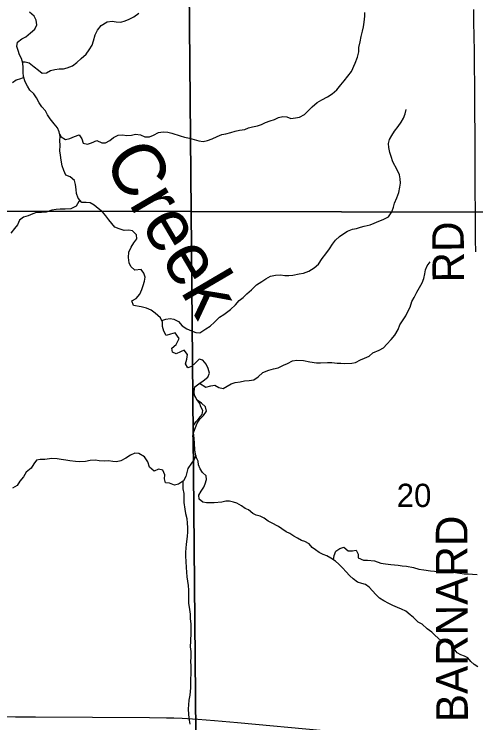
# Model space of a CAD drawing. Extents: x 1985906 to 2360102, y 891258 to 1222054.
# Drawn here: x 2143198 to 2147577, y 1004727 to 1011454 of the extents above; entities that cross this region are included whole.
import ezdxf

# ---------------------------------------------------------------- set-up
doc = ezdxf.new("R2010")
doc.units = 0
for name, color, linetype in [('GM_X_Minor_River', 7, 'Continuous'), ('GM_X_Minor_River_Text', 7, 'Continuous'), ('GM_X_Section', 7, 'Continuous'), ('GM_X_Section_Text', 7, 'Continuous'), ('GM_X_Township_Road', 7, 'Continuous'), ('GM_X_Township_Road_Text', 7, 'Continuous'), ('GM_X_US_Route', 7, 'Continuous')]:
    doc.layers.add(name, color=color, linetype=linetype)

msp = doc.modelspace()

# ---------------------------------------------------------------- linework, layer by layer
at = {"layer": 'GM_X_Minor_River'}
for points in [[(2143539.4, 1010460.4), (2143514.9, 1010498.3), (2143494.5, 1010538.3), (2143460.1, 1010576.2), (2143435.7, 1010614.2), (2143411.2, 1010660.1), (2143384.8, 1010698), (2143348.3, 1010733.9), (2143323.9, 1010771.8), (2143303.5, 1010811.8), (2143287, 1010861.9), (2143284.6, 1010902), (2143282.2, 1010948.2), (2143279.9, 1010990.3), (2143267.5, 1011032.4), (2143249.1, 1011068.4), (2143236.7, 1011108.4), (2143222.3, 1011146.5), (2143230, 1011188.7), (2143271.9, 1011221.2), (2143307.9, 1011239.5), (2143353.7, 1011276), (2143395.6, 1011312.5), (2143413.3, 1011352.8), (2143406.9, 1011396.9), (2143388.5, 1011436.9), (2143344, 1011474.7)], [(2143276.1, 1011003), (2143303.9, 1011002.6), (2143342.1, 1010992.8), (2143388.6, 1010955.1), (2143429, 1010921.3), (2143465.4, 1010895.5), (2143503.5, 1010897.8), (2143543.5, 1010918.2), (2143583.5, 1010930.6), (2143623.7, 1010934.9), (2143665.8, 1010935.3), (2143701.9, 1010945.6), (2143751.9, 1010964.1), (2143791.8, 1010996.5), (2143833.6, 1011033), (2143881.4, 1011075.6), (2143909.2, 1011116), (2143936.9, 1011160.3), (2143950.6, 1011202.6), (2143966.2, 1011259), (2143987.9, 1011303.3), (2144023.7, 1011347.8), (2144079.6, 1011380.4), (2144127.7, 1011386.8), (2144165.9, 1011383.1), (2144210.1, 1011379.4), (2144252.2, 1011389.8), (2144290.2, 1011406.2), (2144334.1, 1011430.6), (2144380, 1011465.1)], [(2143628.3, 1010319.2), (2143645.2, 1010288.6), (2143685.6, 1010264.8), (2143727.6, 1010273.2), (2143769.6, 1010293.6), (2143813.7, 1010310), (2143840.1, 1010272.1), (2143852.5, 1010230), (2143892.7, 1010220.3), (2143930.8, 1010232.7), (2143980.8, 1010255.2), (2144029.1, 1010233.5), (2144065.3, 1010231.8), (2144105.2, 1010256.2), (2144141.1, 1010282.6), (2144183.1, 1010307), (2144225.2, 1010307.4), (2144265.4, 1010303.7), (2144309.6, 1010306.1), (2144349.6, 1010316.4), (2144395.9, 1010308.8), (2144438.2, 1010291.1), (2144482.3, 1010291.4), (2144520.4, 1010305.8), (2144566.3, 1010330.3), (2144612.4, 1010338.7), (2144654.6, 1010335), (2144692.9, 1010325.3), (2144771.4, 1010299.8), (2144813.6, 1010288.1), (2144861.9, 1010276.5), (2144904.2, 1010264.8), (2144948.5, 1010251.1), (2144990.7, 1010245.4), (2145032.7, 1010253.8), (2145076.8, 1010270.2), (2145122.8, 1010292.7), (2145168.8, 1010311.1), (2145206.9, 1010319.4), (2145252.9, 1010331.9), (2145295, 1010344.3), (2145335.1, 1010352.6), (2145385.2, 1010359), (2145421.2, 1010375.4), (2145459.2, 1010385.8), (2145507.4, 1010394.2), (2145545.4, 1010408.5), (2145581.4, 1010426.9), (2145627.4, 1010443.3), (2145667.4, 1010455.7), (2145705.4, 1010472.1), (2145745.5, 1010484.5), (2145785.7, 1010478.8), (2145822, 1010463), (2145866.1, 1010469.4), (2145904.2, 1010477.7), (2145952.1, 1010502.2), (2145988, 1010536.7), (2146023.8, 1010575.1), (2146071.6, 1010615.6), (2146115.6, 1010640.1), (2146171.5, 1010668.7), (2146215.5, 1010699.1), (2146259.3, 1010737.6), (2146295.1, 1010782.1), (2146326.8, 1010820.5), (2146396.3, 1010911.4), (2146433.8, 1010988), (2146455.4, 1011046.4), (2146467, 1011096.7), (2146468.7, 1011136.9), (2146478.3, 1011191.2), (2146489.9, 1011243.5), (2146503.5, 1011293.8), (2146511.2, 1011334), (2146516.8, 1011378.2), (2146524.4, 1011434.5), (2146524.1, 1011470.6)], [(2143290.3, 1010851.7), (2143257.1, 1010841.6), (2143217, 1010827.2), (2143181.1, 1010802.8)], [(2144597.5, 1008547.6), (2144635.6, 1008558), (2144677.7, 1008564.3), (2144713.9, 1008560.6), (2144756.2, 1008536.9), (2144792.7, 1008495), (2144835.1, 1008467.2), (2144879.5, 1008447.5), (2144919.7, 1008433.8), (2144957.9, 1008428.1), (2145015.8, 1008468.7), (2145055.7, 1008493.1), (2145097.6, 1008529.6), (2145145.4, 1008578.2), (2145185.3, 1008604.6), (2145249.1, 1008651.3), (2145296.9, 1008695.9), (2145332.7, 1008736.3), (2145368.6, 1008764.7), (2145406.5, 1008799.2), (2145448.3, 1008837.7), (2145498.1, 1008886.3), (2145546, 1008916.8), (2145585.9, 1008943.2), (2145629.9, 1008965.7), (2145678, 1008976.1), (2145724.2, 1008978.5), (2145764.3, 1008974.8), (2145802.5, 1008975.1), (2145840.6, 1008977.4), (2145902.8, 1008987.9), (2145942.8, 1008996.3), (2145992.9, 1009014.8), (2146044.8, 1009047.3), (2146084.6, 1009081.8), (2146120.3, 1009136.3), (2146154.1, 1009180.8), (2146187.8, 1009227.2), (2146217.5, 1009271.6), (2146247.3, 1009308), (2146283.2, 1009342.4), (2146325.1, 1009372.9), (2146361, 1009395.3), (2146407.1, 1009413.7), (2146445.1, 1009420), (2146483.2, 1009432.4), (2146519.2, 1009440.7), (2146575.3, 1009455.2), (2146613.4, 1009469.6), (2146655.4, 1009488), (2146697.4, 1009504.4), (2146747.4, 1009530.9), (2146779.1, 1009577.4), (2146796.7, 1009623.7), (2146806.5, 1009659.9), (2146828.1, 1009710.3), (2146845.8, 1009760.6), (2146855.4, 1009812.9), (2146861.1, 1009849.1), (2146860.7, 1009891.3), (2146854.4, 1009929.4), (2146829.9, 1009975.3), (2146789.1, 1010051.3), (2146774.6, 1010103.4), (2146762.2, 1010141.4), (2146751.8, 1010187.5), (2146747.5, 1010225.6), (2146757.2, 1010265.9), (2146778.9, 1010302.2), (2146806.7, 1010342.6), (2146840.4, 1010389), (2146868.2, 1010429.4), (2146890, 1010467.7), (2146907.7, 1010508), (2146915.4, 1010550.3)], [(2144919.4, 1007285.3), (2144909.1, 1007321.4), (2144904.8, 1007361.5), (2144902.4, 1007403.7), (2144894, 1007447.8), (2144903.7, 1007488), (2144917.4, 1007530.3), (2144933.1, 1007572.6), (2144958.9, 1007608.9), (2144992.7, 1007645.3), (2145022.5, 1007685.7), (2145012.1, 1007725.8), (2144973.6, 1007761.6), (2144935.2, 1007789.4), (2144908.8, 1007835.4), (2144904.4, 1007873.5), (2144912.1, 1007915.7), (2144950, 1007946.2), (2144989.9, 1007974.6), (2145033.8, 1008009.1), (2145051.5, 1008045.4), (2145039.1, 1008091.4), (2145018.7, 1008131.4), (2144988.2, 1008171.3), (2144952, 1008179.1), (2144916.2, 1008140.6), (2144880.3, 1008108.2), (2144844.3, 1008095.9), (2144821.9, 1008133.8), (2144835.6, 1008180.1), (2144841.2, 1008224.3), (2144810.7, 1008266.3), (2144774.7, 1008249.9), (2144734.7, 1008231.5), (2144698.5, 1008245.3), (2144694.1, 1008283.4), (2144736, 1008317.8), (2144763.6, 1008374.3), (2144725, 1008430.2), (2144681, 1008415.8), (2144640.9, 1008405.4), (2144618.5, 1008445.4), (2144606.1, 1008489.4), (2144605.7, 1008531.6), (2144585.3, 1008571.6), (2144536.7, 1008615.4), (2144496.4, 1008643.2), (2144454, 1008662.9), (2144401.7, 1008676.5), (2144329.3, 1008688), (2144312.9, 1008732), (2144354.9, 1008756.4), (2144388.7, 1008794.9), (2144410.4, 1008841.2), (2144422.1, 1008877.5), (2144433.8, 1008919.7), (2144439.5, 1008957.9), (2144429.1, 1008996), (2144402.7, 1009031.9), (2144342.5, 1009025.4), (2144306.1, 1009059.2), (2144289.7, 1009095.2), (2144281.3, 1009145.3), (2144284.9, 1009195.6), (2144306.6, 1009241.9), (2144332.3, 1009282.3), (2144362.1, 1009322.7), (2144359.8, 1009358.8), (2144321.3, 1009398.7), (2144285.1, 1009404.4), (2144243, 1009400), (2144192.7, 1009415.7), (2144154.4, 1009431.4), (2144126, 1009467.3), (2144095.6, 1009503.2), (2144067.1, 1009541.1), (2144034.7, 1009577), (2143996.3, 1009610.8), (2143955.9, 1009642.6), (2143919.5, 1009664.4), (2143881.4, 1009668.1), (2143841.2, 1009665.8), (2143804.7, 1009707.6), (2143790.3, 1009751.7), (2143786, 1009789.8), (2143779.5, 1009835.9), (2143769.2, 1009874), (2143730.7, 1009911.8), (2143688.4, 1009927.5), (2143670, 1009971.6), (2143653.5, 1010015.6), (2143645.1, 1010069.7), (2143638.6, 1010115.9), (2143632.3, 1010156), (2143633.9, 1010206.2), (2143631.4, 1010254.3), (2143633.1, 1010292.5), (2143624.7, 1010338.6), (2143610.3, 1010374.6), (2143577.9, 1010414.5), (2143539.4, 1010460.4)], [(2143822.3, 1009687.4), (2143811, 1009677.6), (2143787.3, 1009631.2), (2143735.3, 1009606.7), (2143683.1, 1009604.2), (2143635, 1009603.9), (2143596.9, 1009599.5), (2143554.7, 1009593.2), (2143502.7, 1009574.7), (2143458.6, 1009570.3), (2143410.4, 1009571.9), (2143374.4, 1009559.6), (2143332.4, 1009539.1), (2143286.3, 1009528.7), (2143248.4, 1009498.3), (2143228.7, 1009456), (2143202.9, 1009419.6), (2143167.1, 1009375.2)], [(2144955.5, 1007950.1), (2145016.5, 1007914.6), (2145062.6, 1007925), (2145100.7, 1007931.3), (2145139, 1007911.6), (2145181.2, 1007901.9), (2145217.2, 1007922.2), (2145255.1, 1007944.6), (2145293.2, 1007959), (2145341.3, 1007965.4), (2145383.4, 1007973.8), (2145425.5, 1007976.2), (2145471.6, 1007982.6), (2145511.5, 1008011), (2145555.4, 1008051.5), (2145613.4, 1008076.1), (2145657.4, 1008088.5), (2145701.5, 1008096.9), (2145753.5, 1008123.4), (2145789.5, 1008137.7), (2145837.5, 1008162.2), (2145877.6, 1008170.6), (2145941.8, 1008167.1), (2146002.2, 1008153.5), (2146064.5, 1008144), (2146102.6, 1008144.3), (2146170.9, 1008148.9), (2146211, 1008147.2), (2146261.3, 1008141.6), (2146297.4, 1008139.9), (2146333.6, 1008138.2), (2146399.8, 1008142.7), (2146435.9, 1008147), (2146481.8, 1008173.5), (2146519.8, 1008189.9), (2146563.9, 1008206.3), (2146599.7, 1008240.7), (2146659.7, 1008265.3), (2146701.7, 1008285.8), (2146733.5, 1008322.2), (2146775.3, 1008366.7), (2146807.1, 1008407.1), (2146840.8, 1008459.6), (2146856.5, 1008503.9), (2146880.2, 1008542.2), (2146913.9, 1008590.7), (2146931.6, 1008633), (2146955.4, 1008673.3), (2146971, 1008725.7), (2146990.8, 1008763.9), (2147018.4, 1008814.4), (2147044.1, 1008860.8), (2147067.9, 1008903.1), (2147083.6, 1008945.4), (2147093.2, 1008989.7), (2147098.9, 1009027.8), (2147116.7, 1009066.2), (2147142.5, 1009104.5)], [(2147245.2, 1005508), (2147190.7, 1005557.2), (2147158.3, 1005587), (2147115.9, 1005618.8), (2147069.3, 1005662.6), (2147031, 1005682.4), (2146986.5, 1005726.2), (2146954.1, 1005752), (2146913.7, 1005785.8), (2146871.3, 1005805.5), (2146835.1, 1005821.3), (2146790.7, 1005841), (2146752.4, 1005860.8), (2146704, 1005884.5), (2146661.7, 1005910.2), (2146627.2, 1005946.1), (2146566.4, 1006013.9), (2146530.1, 1006039.7), (2146495.9, 1006049.4), (2146453.6, 1006063.1), (2146413.2, 1006094.9), (2146380.8, 1006122.8), (2146344.3, 1006162.6), (2146314, 1006194.5), (2146277.5, 1006232.3), (2146245.1, 1006262.2), (2146200.7, 1006289.9), (2146162.4, 1006311.7), (2146130.2, 1006325.5), (2146091.8, 1006345.3), (2146057.5, 1006369.1), (2146025.2, 1006392.9), (2145996.8, 1006424.8), (2145956.5, 1006448.6), (2145922.2, 1006458.3), (2145883.9, 1006480.1), (2145851.6, 1006497.9), (2145811.3, 1006525.7), (2145777, 1006541.5), (2145736.6, 1006569.2), (2145704.3, 1006591.1), (2145639.8, 1006626.7), (2145607.5, 1006642.5), (2145569.1, 1006670.3), (2145530.8, 1006688), (2145492.6, 1006699.8), (2145460.3, 1006715.6), (2145419.9, 1006749.4), (2145387.6, 1006763.2), (2145353.3, 1006787), (2145310.9, 1006812.7), (2145278.7, 1006822.5), (2145240.5, 1006830.2), (2145206.4, 1006829.9), (2145168.3, 1006821.6), (2145096.1, 1006817), (2145058, 1006814.7), (2145021.8, 1006814.4), (2144987.6, 1006822.1), (2144953.3, 1006849.9), (2144950.9, 1006888.1), (2144972.7, 1006926.4), (2144996.5, 1006964.7), (2145010.2, 1006997), (2145023.9, 1007037.2), (2145019.6, 1007071.3), (2144983.2, 1007103.2), (2144960.9, 1007137.1), (2144946.5, 1007175.2), (2144942.2, 1007211.2), (2144927.8, 1007243.2), (2144917.5, 1007275.3), (2144913.2, 1007317.4), (2144908.6, 1007381.6), (2144906.2, 1007421.8), (2144901.9, 1007457.9), (2144895.5, 1007504), (2144897.2, 1007544.2), (2144920.9, 1007584.5), (2144948.8, 1007616.9), (2144980.5, 1007655.3), (2144986.3, 1007691.5), (2144969.9, 1007725.5), (2144957.6, 1007757.5), (2144931.2, 1007795.4), (2144912.8, 1007831.4), (2144894.5, 1007863.4), (2144895.1, 1007874.4)], [(2144920, 1007267.5), (2144905.9, 1007227), (2144880.1, 1007190.7), (2144846.4, 1007142.2), (2144836.7, 1007104), (2144825, 1007065.7), (2144803.2, 1007023.4), (2144755.3, 1006992.9), (2144719.3, 1006982.5), (2144672.9, 1007002.2), (2144634.8, 1007003.9), (2144624.4, 1007044), (2144626.1, 1007080.2), (2144607.6, 1007126.2), (2144567.4, 1007133.9), (2144527.4, 1007117.5), (2144482.9, 1007153.3), (2144466.4, 1007203.3), (2144433.9, 1007251.3), (2144379.4, 1007284.9), (2144341.3, 1007286.6), (2144301.3, 1007268.2), (2144257.3, 1007239.8), (2144209.4, 1007213.3), (2144169.3, 1007204.9), (2144133.1, 1007208.7), (2144092.9, 1007214.3), (2144052.8, 1007212), (2144004.6, 1007215.6), (2143968.4, 1007219.3), (2143918.3, 1007216.9), (2143874.2, 1007206.5), (2143818, 1007206.1), (2143779.8, 1007207.8), (2143725.6, 1007213.3), (2143689.4, 1007219.1), (2143645.1, 1007226.7), (2143606.9, 1007234.4), (2143554.7, 1007236), (2143490.6, 1007227.5), (2143446.4, 1007227.1), (2143410.3, 1007220.8), (2143384.5, 1007184.4), (2143358.7, 1007146.1), (2143312.9, 1007105.5), (2143287.2, 1007061.2), (2143251.4, 1007020.7), (2143227.6, 1006980.4), (2143183.7, 1006955.9)], [(2144796.4, 1007019), (2144797.9, 1006947), (2144806.3, 1006902.9), (2144808.6, 1006866.8), (2144809, 1006818.7), (2144815.5, 1006756.5), (2144823.9, 1006714.4), (2144834.4, 1006668.3), (2144838.8, 1006622.1), (2144841.1, 1006582), (2144841.5, 1006541.8), (2144839.8, 1006495.7), (2144830.4, 1006423.3), (2144823, 1006346.9), (2144823.4, 1006308.8), (2144825.8, 1006258.6), (2144828.3, 1006200.4), (2144832.7, 1006158.3), (2144835.1, 1006112.1), (2144841.4, 1006072), (2144847.8, 1006029.9), (2144850.2, 1005985.8), (2144850.8, 1005913.5), (2144853.2, 1005863.3), (2144859.8, 1005803.1), (2144866.2, 1005759), (2144868.5, 1005718.9), (2144873, 1005662.7), (2144875.4, 1005620.5), (2144873.7, 1005580.4), (2144870.4, 1005502), (2144868.8, 1005449.8), (2144873.2, 1005405.7), (2144873.7, 1005349.5), (2144872, 1005309.3), (2144872.4, 1005269.2), (2144874.7, 1005231), (2144873, 1005186.9), (2144871.4, 1005146.7), (2144872.1, 1005060.4), (2144864.7, 1004990), (2144855.1, 1004941.8), (2144851.4, 1004897.6), (2144847.7, 1004859.4), (2144850.2, 1004805.2), (2144858.7, 1004751.1), (2144863, 1004714.9)], [(2146227.6, 1006273.1), (2146234.6, 1006314.3), (2146248.3, 1006356.6), (2146286.2, 1006383), (2146326.3, 1006393.4), (2146364.8, 1006359.5), (2146406.9, 1006359.9), (2146443, 1006366.2), (2146459.4, 1006328.2), (2146459.7, 1006292.1), (2146512, 1006272.4), (2146548.2, 1006272.7), (2146614.5, 1006265.2), (2146676.9, 1006243.7), (2146721.1, 1006236), (2146771.4, 1006230.4), (2146839.7, 1006224.9), (2146877.9, 1006217.2), (2146918.1, 1006213.5), (2146986.4, 1006202), (2147036.8, 1006186.4), (2147083, 1006178.7), (2147147.3, 1006171.2), (2147185.5, 1006167.5), (2147251.8, 1006164), (2147302, 1006160.4), (2147362.2, 1006156.9), (2147424.5, 1006149.4), (2147466.8, 1006141.7), (2147502.9, 1006140), (2147545.1, 1006138.3), (2147589.3, 1006134.7)], [(2147594.7, 1005259.3), (2147562.4, 1005281.1), (2147528, 1005309), (2147501.7, 1005342.9), (2147469.4, 1005360.7), (2147435.1, 1005372.5), (2147398.8, 1005392.2), (2147370.4, 1005428.2), (2147346, 1005464.1), (2147309.7, 1005487.9), (2147275.5, 1005499.6), (2147245.2, 1005508)]]:
    msp.add_lwpolyline(points, dxfattribs=at)
at = {"layer": 'GM_X_Section'}
for points in [[(2144828.1, 1014870.9), (2150236.4, 1015018.2), (2150295.3, 1009657.4), (2147728.3, 1009573.8), (2144878.5, 1009582.1)], [(2141074.1, 1014849.6), (2144828.1, 1014870.9), (2144878.5, 1009582.1), (2141132.9, 1009584.8)], [(2144878.5, 1009582.1), (2147728.3, 1009573.8), (2150295.3, 1009657.4), (2150345.7, 1004360.6), (2144923, 1004275.3)], [(2141132.9, 1009584.8), (2144878.5, 1009582.1), (2144923, 1004275.3), (2141183.8, 1004284)]]:
    msp.add_lwpolyline(points, close=True, dxfattribs=at)
at = {"layer": 'GM_X_Township_Road'}
msp.add_lwpolyline([(2147576.7, 1009196.8), (2147575.1, 1009311.5), (2147574.1, 1009426.2), (2147573.6, 1009508.1), (2147572.2, 1009606.2), (2147569.6, 1009753.3), (2147569.8, 1009819.1), (2147569.9, 1009922.4), (2147570, 1010015.1), (2147569.2, 1010080.9), (2147569.4, 1010112.5), (2147569.3, 1010188.1), (2147569.3, 1010224.6), (2147569.2, 1010357.5), (2147568.3, 1010487.6), (2147567.9, 1010565.8), (2147567.3, 1010653.5), (2147566.9, 1010724.7), (2147566.1, 1010839.3), (2147565.3, 1010905.3), (2147564.4, 1010967.8), (2147564.1, 1010993.9), (2147563.7, 1011029.5), (2147563.2, 1011070.6), (2147563, 1011092.9), (2147562.7, 1011140.2), (2147561.6, 1011204.2), (2147560.8, 1011270.6), (2147559.3, 1011352.5), (2147558.4, 1011418), (2147557.4, 1011500)], dxfattribs=at)
at = {"layer": 'GM_X_US_Route'}
msp.add_lwpolyline([(2143003.3, 1004786.3), (2143211.2, 1004783.5), (2143400.5, 1004782.9), (2144480.8, 1004777.5), (2144642.9, 1004775.4), (2144712.3, 1004773.4), (2144791, 1004771), (2144940.4, 1004761.4), (2145097.2, 1004748.5), (2145316.6, 1004729.4), (2146134.1, 1004654.4)], dxfattribs=at)

# ---------------------------------------------------------------- texts
at = {"layer": 'GM_X_Minor_River_Text'}
msp.add_text('Creek', height=500.14, rotation=300.46757, dxfattribs=at).set_placement((2144036.2, 1010071.7))
at = {"layer": 'GM_X_Section_Text'}
msp.add_text('20', height=221, rotation=0.00001, dxfattribs=at).set_placement((2146826.5, 1006775.7))
at = {"layer": 'GM_X_Township_Road_Text'}
for s, rotation, p in [('RD', 90.49366, (2147466.4, 1008908.3)), ('BARNARD', 90.13962, (2147501.5, 1004733.1))]:
    msp.add_text(s, height=300, rotation=rotation, dxfattribs=at).set_placement(p)

doc.saveas('drawing.dxf')
